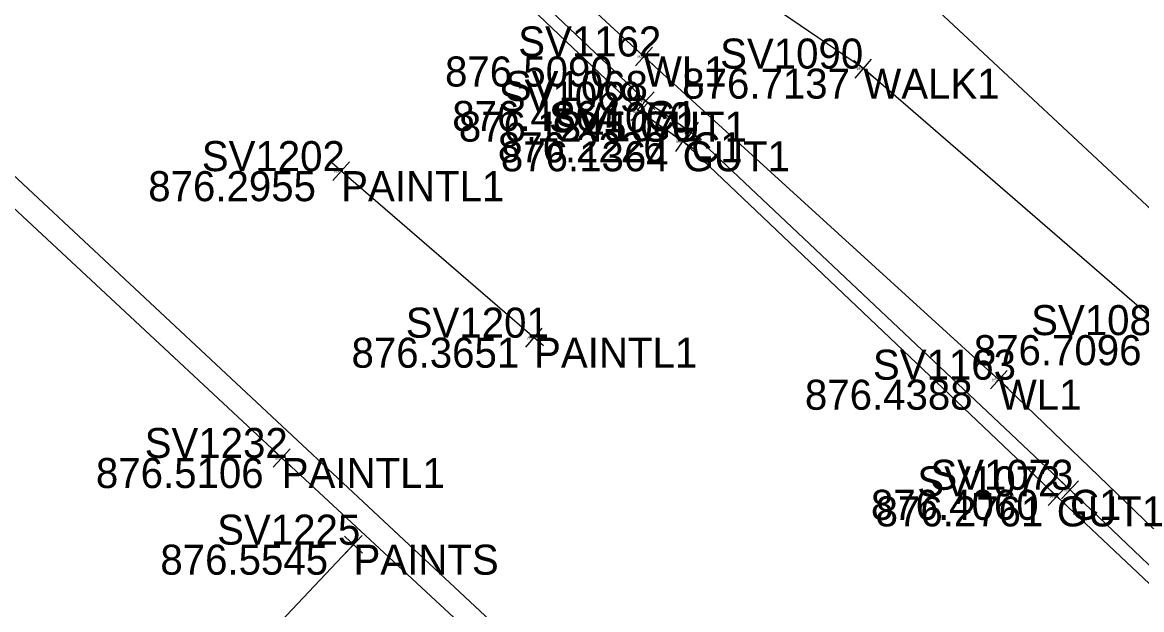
# Model space of a CAD drawing. Extents: x 1469677 to 1493262, y 375219 to 389293.
# Drawn here: x 1480274.04 to 1480318.71, y 379313.52 to 379336.98 of the extents above; entities that cross this region are included whole.
import ezdxf

# ---------------------------------------------------------------- set-up
doc = ezdxf.new("R2010")
doc.units = 0
for name, color, linetype in [('Building', 7, 'Continuous'), ('DR_X_Drive_Pipe', 7, 'Continuous'), ('DV_X_Lot_Line', 7, 'Continuous'), ('DV_X_Text', 7, 'Continuous'), ('GK_Visualization', 7, 'Continuous'), ('PNTELEV', 7, 'Continuous'), ('RD_P_Text', 7, 'Continuous'), ('RW_P_Esmt_SW', 7, 'Continuous'), ('SV_X_Mon_Cells_Found', 7, 'Continuous'), ('SV_X_Text', 7, 'Continuous'), ('SV_X_Text_Elevation', 7, 'Continuous')]:
    doc.layers.add(name, color=color, linetype=linetype)

msp = doc.modelspace()

# ---------------------------------------------------------------- linework, layer by layer
at = {"layer": 'Building'}
for points in [[(1480349.171, 379259.048), (1480326.954, 379280.06), (1480305.568, 379299.916), (1480284.393, 379319.578), (1480263.301, 379339.268), (1480242.575, 379359.213), (1480224.612, 379376.165), (1480208.191, 379391.527)], [(1480294.465, 379324.383), (1480286.766, 379331.035)]]:
    msp.add_lwpolyline(points, dxfattribs=at)
at = {"layer": 'DR_X_Drive_Pipe'}
msp.add_lwpolyline([(1480172.622, 379452.503), (1480197.813, 379429.111), (1480212.628, 379415.684), (1480231.592, 379398.237), (1480249.493, 379381.828), (1480253.44, 379378.963), (1480259.284, 379374.539), (1480264.171, 379372.865), (1480269.434, 379369.248), (1480270.598, 379368.157), (1480270.755, 379365.904), (1480271.186, 379363.733), (1480285.468, 379347.959), (1480298.848, 379335.614), (1480313.013, 379322.705), (1480330.745, 379305.601), (1480344.344, 379292.312), (1480351.783, 379285.136)], dxfattribs=at)
at = {"layer": 'DV_X_Lot_Line'}
msp.add_lwpolyline([(1480355.123, 379297.828), (1480351.285, 379293.6), (1480334.098, 379309.328), (1480328.212, 379315.428), (1480328.737, 379316.329), (1480319.905, 379324.485), (1480307.606, 379335.13), (1480302.895, 379338.359), (1480281.823, 379358.406), (1480285.611, 379363.387), (1480280.441, 379367.109), (1480277.224, 379362.834), (1480260.819, 379378.019), (1480244.572, 379393.153), (1480235.613, 379401.335), (1480215.341, 379421.047), (1480197.466, 379437.463)], dxfattribs=at)
at = {"layer": 'PNTELEV'}
for p, q in [((1480298.48, 379335.953), (1480299.215, 379335.275)), ((1480299.187, 379335.981), (1480298.509, 379335.246)), ((1480298.848, 379335.614), (1480298.848, 379335.614)), ((1480307.984, 379334.803), (1480307.228, 379335.457)), ((1480307.279, 379334.752), (1480307.933, 379335.508)), ((1480307.606, 379335.13), (1480307.606, 379335.13)), ((1480298.556, 379334.182), (1480299.281, 379333.493)), ((1480299.263, 379334.2), (1480298.575, 379333.475)), ((1480298.317, 379333.758), (1480299.041, 379333.069)), ((1480299.024, 379333.776), (1480298.335, 379333.052)), ((1480298.919, 379333.838), (1480298.919, 379333.838)), ((1480298.679, 379333.414), (1480298.679, 379333.414)), ((1480300.68, 379332.64), (1480300.112, 379331.817)), ((1480300.325, 379332.869), (1480301.148, 379332.302)), ((1480301.02, 379332.997), (1480300.453, 379332.174)), ((1480299.985, 379332.513), (1480300.808, 379331.945)), ((1480300.396, 379332.229), (1480300.396, 379332.229)), ((1480300.736, 379332.585), (1480300.736, 379332.585)), ((1480287.144, 379330.708), (1480286.388, 379331.362)), ((1480286.439, 379330.656), (1480287.093, 379331.413)), ((1480286.766, 379331.035), (1480286.766, 379331.035)), ((1480294.843, 379324.056), (1480294.087, 379324.71)), ((1480294.138, 379324.004), (1480294.792, 379324.761)), ((1480294.465, 379324.383), (1480294.465, 379324.383)), ((1480312.644, 379323.042), (1480313.383, 379322.368)), ((1480313.35, 379323.075), (1480312.676, 379322.336)), ((1480313.013, 379322.705), (1480313.013, 379322.705)), ((1480284.76, 379319.237), (1480284.027, 379319.918)), ((1480284.053, 379319.211), (1480284.733, 379319.944)), ((1480284.393, 379319.578), (1480284.393, 379319.578)), ((1480314.963, 379318.389), (1480315.688, 379317.701)), ((1480315.67, 379318.407), (1480314.981, 379317.682)), ((1480315.491, 379318.652), (1480316.219, 379317.965)), ((1480316.198, 379318.672), (1480315.512, 379317.945)), ((1480315.855, 379318.308), (1480315.855, 379318.308)), ((1480315.326, 379318.045), (1480315.326, 379318.045)), ((1480287.622, 379315.773), (1480286.895, 379316.46)), ((1480287.601, 379316.48), (1480286.915, 379315.753)), ((1480287.258, 379316.117), (1480287.258, 379316.117))]:
    msp.add_line(p, q, dxfattribs=at)
at = {"layer": 'RD_P_Text'}
for points in [[(1480186.975, 379439.363), (1480207.407, 379420.301), (1480210.41, 379417.305), (1480211.712, 379416.16), (1480212.774, 379415.29), (1480213.67, 379414.243), (1480215.361, 379412.945), (1480216.632, 379411.517), (1480217.745, 379410.456), (1480218.76, 379409.536), (1480221.908, 379406.565), (1480233.156, 379396.15), (1480249.934, 379380.311), (1480262.014, 379368.886), (1480262.346, 379369.254), (1480264.513, 379367.165), (1480266.627, 379365.06), (1480266.41, 379364.736), (1480284.493, 379347.537), (1480298.919, 379333.838), (1480300.736, 379332.585), (1480315.855, 379318.308), (1480323.784, 379310.749)], [(1480186.493, 379438.955), (1480206.919, 379419.855), (1480210.187, 379416.932), (1480211.433, 379415.804), (1480213.11, 379414.171), (1480218.471, 379409.217), (1480217.005, 379410.473), (1480215.222, 379412.175), (1480221.495, 379406.235), (1480232.955, 379395.538), (1480249.633, 379380.044), (1480261.648, 379368.645), (1480263.97, 379366.423), (1480266.337, 379364.241), (1480284.168, 379347.237), (1480298.679, 379333.414), (1480300.396, 379332.229), (1480315.326, 379318.045), (1480323.87, 379309.98), (1480343.087, 379291.663), (1480360.248, 379275.585)]]:
    msp.add_lwpolyline(points, dxfattribs=at)
at = {"layer": 'SV_X_Mon_Cells_Found'}
msp.add_lwpolyline([(1477206.544, 382340.781), (1479657.335, 379947.979), (1480466.338, 379191.878)], dxfattribs=at)
at = {"layer": 'SV_X_Text'}
msp.add_lwpolyline([(1480287.258, 379316.117), (1480274.332, 379302.416)], dxfattribs=at)
at = {"layer": 'SV_X_Text_Elevation'}
msp.add_line((1479636.611, 379926.284), (1480557.828, 379065.308), dxfattribs=at)

# ---------------------------------------------------------------- texts
at = {"layer": 'DV_X_Text'}
for s, height, p in [('876.5090', 1.2, (1480290.911, 379334.414)), ('876.51', 0.06, (1480298.589, 379335.554)), ('876.7137', 1.2, (1480300.379, 379333.93)), ('876.71', 0.06, (1480307.348, 379335.07)), ('876.4864', 1.2, (1480291.2, 379332.638)), ('876.49', 0.06, (1480298.637, 379333.778)), ('876.1245', 1.2, (1480291.462, 379332.214)), ('876.12', 0.06, (1480298.422, 379333.354)), ('876.2226', 1.2, (1480293.017, 379331.385)), ('876.1364', 1.2, (1480293.14, 379331.029)), ('876.14', 0.06, (1480300.139, 379332.169)), ('876.22', 0.06, (1480300.456, 379332.525)), ('876.2955', 1.2, (1480279.066, 379329.835)), ('876.30', 0.06, (1480286.479, 379330.975)), ('876.3651', 1.2, (1480287.178, 379323.183)), ('876.37', 0.06, (1480294.183, 379324.323)), ('876.7096', 1.2, (1480312.016, 379323.285)), ('876.4388', 1.2, (1480305.275, 379321.505)), ('876.44', 0.06, (1480312.732, 379322.645)), ('876.5106', 1.2, (1480276.977, 379318.378)), ('876.51', 0.06, (1480284.134, 379319.518)), ('876.4060', 1.2, (1480307.909, 379317.108)), ('876.41', 0.06, (1480315.596, 379318.248)), ('876.2761', 1.2, (1480308.096, 379316.845)), ('876.28', 0.06, (1480315.045, 379317.985)), ('876.5545', 1.2, (1480279.549, 379314.917)), ('876.55', 0.06, (1480286.977, 379316.057))]:
    msp.add_text(s, height=height, dxfattribs=at).set_placement(p)
at = {"layer": 'GK_Visualization'}
for s, p in [('WL1', (1480298.848, 379334.414)), ('WALK1', (1480307.606, 379333.93)), ('C1', (1480298.919, 379332.638)), ('GUT1', (1480298.679, 379332.214)), ('C1', (1480300.736, 379331.385)), ('GUT1', (1480300.396, 379331.029)), ('PAINTL1', (1480286.766, 379329.835)), ('PAINTL1', (1480294.465, 379323.183)), ('WL1', (1480313.013, 379321.505)), ('PAINTL1', (1480284.393, 379318.378)), ('C1', (1480315.855, 379317.108)), ('GUT1', (1480315.326, 379316.845)), ('PAINTS', (1480287.258, 379314.917))]:
    msp.add_text(s, height=1.2, dxfattribs=at).set_placement(p)
at = {"layer": 'RW_P_Esmt_SW'}
for s, height, p in [('SV1162', 1.2, (1480293.832, 379335.614)), ('SV1090', 1.2, (1480301.89, 379335.13)), ('SV1162', 0.06, (1480298.597, 379335.614)), ('SV1068', 1.2, (1480293.298, 379333.838)), ('SV1090', 0.06, (1480307.32, 379335.13)), ('SV1069', 1.2, (1480293.058, 379333.414)), ('SV1070', 1.2, (1480295.059, 379332.585)), ('SV1068', 0.06, (1480298.638, 379333.838)), ('SV1071', 1.2, (1480295.274, 379332.229)), ('SV1069', 0.06, (1480298.398, 379333.414)), ('SV1070', 0.06, (1480300.452, 379332.585)), ('SV1202', 1.2, (1480281.202, 379331.035)), ('SV1071', 0.06, (1480300.14, 379332.229)), ('SV1202', 0.06, (1480286.488, 379331.035)), ('SV1201', 1.2, (1480289.342, 379324.383)), ('SV1089', 1.2, (1480314.303, 379324.485)), ('SV1201', 0.06, (1480294.209, 379324.383)), ('SV1163', 1.2, (1480307.988, 379322.705)), ('SV1163', 0.06, (1480312.762, 379322.705)), ('SV1232', 1.2, (1480278.923, 379319.578)), ('SV1232', 0.06, (1480284.12, 379319.578)), ('SV1072', 1.2, (1480309.761, 379318.045)), ('SV1073', 1.2, (1480310.281, 379318.308)), ('SV1073', 0.06, (1480315.576, 379318.308)), ('SV1072', 0.06, (1480315.048, 379318.045)), ('SV1225', 1.2, (1480281.817, 379316.117)), ('SV1225', 0.06, (1480286.986, 379316.117))]:
    msp.add_text(s, height=height, dxfattribs=at).set_placement(p)

doc.saveas('drawing.dxf')
